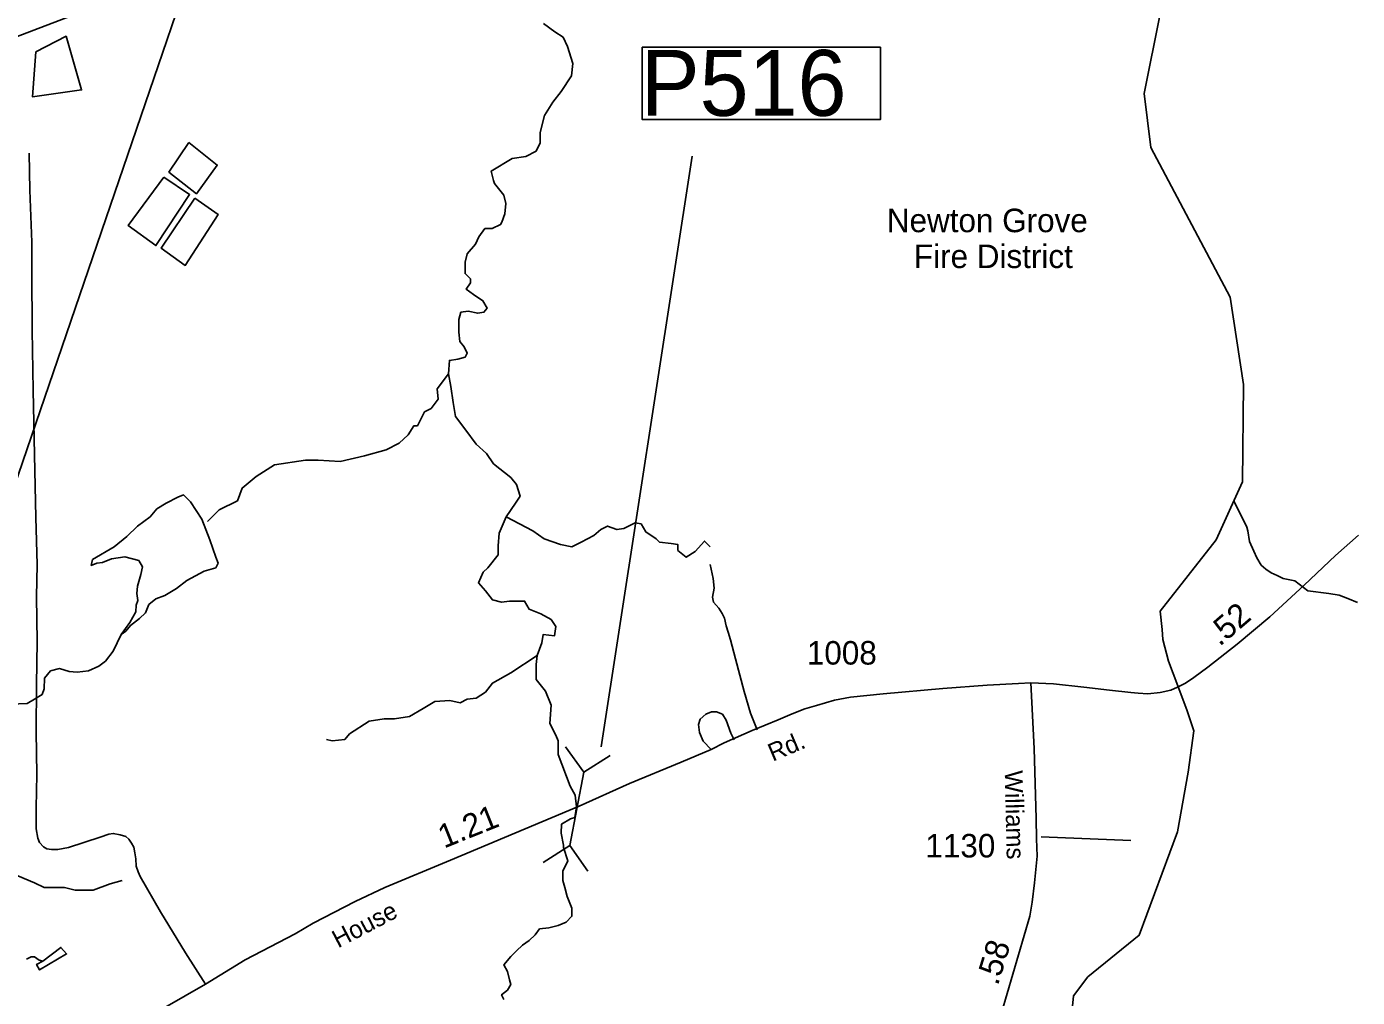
# Model space of a CAD drawing. Extents: x 2082433 to 2279600, y 546599 to 755198.
# Drawn here: x 2183890 to 2190966, y 555287 to 560446 of the extents above; entities that cross this region are included whole.
import ezdxf

# ---------------------------------------------------------------- set-up
doc = ezdxf.new("R2010")
doc.units = 0
for name, color, linetype in [('Exist Boundary Political Fire Districts', 7, 'Continuous'), ('Exist Boundary Political Fire Districts Label', 7, 'Continuous'), ('Exist Hydrographic Creek Single Shore', 7, 'Continuous'), ('Exist Hydrographic Pond Over 1500 Sq Ft', 7, 'Continuous'), ('Exist Hydrographic Pond Under 1500 Sq Ft', 7, 'Continuous'), ('Exist Road Non-System Type 51', 7, 'Continuous'), ('Exist Road Secondary Mileage Hundredths English Label', 7, 'Continuous'), ('Exist Road Secondary Structure Pipe CELL', 7, 'Continuous'), ('Exist Road Secondary Structure Pipe Number Label', 7, 'Continuous'), ('Exist Road Secondary Type 51 Attributed', 7, 'Continuous'), ('Exist Road Secondary Type 51 Label', 7, 'Continuous'), ('Exist Road Secondary Type 51 Number Label', 7, 'Continuous'), ('Exist Utilities Electrical Transmission Line', 7, 'Continuous')]:
    doc.layers.add(name, color=color, linetype=linetype)

msp = doc.modelspace()

# ---------------------------------------------------------------- linework, layer by layer
at = {"layer": 'Exist Boundary Political Fire Districts'}
msp.add_lwpolyline([(2186407.2, 565549.4), (2182889.5, 555276), (2180885, 554398.5), (2179859.3, 553890.4), (2176488.4, 553032.5), (2172776, 550757.8), (2171117.1, 549711.7), (2170077.1, 548737.9)], dxfattribs=at)
at = {"layer": 'Exist Hydrographic Creek Single Shore'}
for points in [[(2189518.7, 554485.2), (2189520.5, 554631.7), (2189426.4, 554987.9), (2189457.6, 555295.6), (2189532.4, 555395.8), (2189805.5, 555616.6), (2190010.4, 556166.8), (2190066.6, 556483.9), (2190096, 556703.6), (2190061.1, 556809.2), (2190011.7, 556942), (2189962.3, 557074), (2189932.5, 557189), (2189928.3, 557242.6), (2189918.5, 557339.6), (2190215.4, 557717.5), (2190355.5, 558026.2), (2190360.4, 558544.4), (2190290.5, 559008.3), (2189868.5, 559804.1), (2189832.4, 560090.1), (2190002.4, 560939.6)], [(2186133.9, 558601), (2186138.8, 558672.2), (2186183.2, 558677.8), (2186222.1, 558688.9), (2186233.2, 558711.1), (2186216.5, 558744.5), (2186194.3, 558772.3), (2186188.7, 558822.3), (2186188.7, 558889), (2186199.8, 558927.9), (2186238.7, 558933.4), (2186288.7, 558922.3), (2186322, 558927.9), (2186338.7, 558950.1), (2186316.5, 558989), (2186266.5, 559022.4), (2186227.6, 559050.2), (2186249.8, 559083.5), (2186249.8, 559105.8), (2186222.1, 559133.5), (2186222.1, 559194.7), (2186233.2, 559239.2), (2186277.6, 559289.2), (2186294.2, 559328.1), (2186327.6, 559372.6), (2186366.4, 559372.6), (2186410.9, 559394.8), (2186416.4, 559405.9), (2186433.1, 559450.4), (2186438.6, 559506), (2186427.5, 559550.4), (2186377.6, 559611.6), (2186372, 559628.2), (2186360.9, 559678.3), (2186472, 559745), (2186544.2, 559756.1), (2186599.7, 559783.9), (2186621.9, 559828.3), (2186621.9, 559883.9), (2186644.1, 559972.8), (2186688.6, 560045.1), (2186733, 560100.7), (2186788.5, 560184.1), (2186794.1, 560250.8), (2186766.3, 560339.7), (2186744.1, 560389.7), (2186699.7, 560417.5), (2186638.6, 560462)], [(2184852.9, 557815.8), (2184914.2, 557877.1), (2185012.3, 557926.2), (2185036.8, 557993.7), (2185110.3, 558055), (2185208.4, 558116.4), (2185373.9, 558140.9), (2185441.3, 558140.9), (2185557.8, 558134.8), (2185686.5, 558165.4), (2185802.9, 558196.1), (2185870.4, 558232.9), (2185919.4, 558275.9), (2185950, 558324.9), (2185968.4, 558324.9), (2186005.2, 558398.5), (2186042, 558416.9), (2186078.8, 558466), (2186072.6, 558521.2), (2186133.9, 558601)], [(2186440.4, 557840.3), (2186489.4, 557913.9), (2186513.9, 557950.7), (2186495.5, 558012.1), (2186464.9, 558048.9), (2186373, 558122.5), (2186336.2, 558177.7), (2186281, 558226.8), (2186225.9, 558300.4), (2186170.7, 558374), (2186158.4, 558447.6), (2186146.2, 558533.5), (2186133.9, 558601)], [(2190966.8, 557386.1), (2190916.3, 557406.5), (2190870.4, 557424), (2190815.2, 557433), (2190702.8, 557447.5), (2190633.9, 557499.8), (2190572, 557513.2), (2190539.8, 557529), (2190507.6, 557542.8), (2190479.5, 557562.8), (2190455.6, 557584.3), (2190431.4, 557622.4), (2190415.2, 557658.1), (2190392.8, 557709.8), (2190384.2, 557765.8), (2190378.2, 557785.8), (2190309.9, 557925.7)], [(2186605.9, 557104.2), (2186630.4, 557171.7), (2186636.5, 557214.6), (2186697.8, 557208.5), (2186703.9, 557257.5), (2186679.4, 557294.4), (2186624.3, 557325), (2186563, 557349.6), (2186538.4, 557392.5), (2186458.8, 557392.5), (2186415.9, 557386.4), (2186366.8, 557398.6), (2186330.1, 557447.7), (2186293.3, 557490.7), (2186317.8, 557545.9), (2186342.3, 557570.4), (2186397.5, 557637.9), (2186397.5, 557687), (2186403.6, 557754.4), (2186440.4, 557840.3)], [(2186440.4, 557840.3), (2186581.4, 557766.7), (2186642.6, 557723.8), (2186728.5, 557693.1), (2186789.7, 557680.8), (2186838.8, 557705.4), (2186906.2, 557742.2), (2186943, 557772.8), (2186979.8, 557791.2), (2187028.8, 557772.8), (2187065.6, 557779), (2187126.9, 557809.6), (2187157.5, 557803.5), (2187182, 557760.6), (2187237.2, 557723.8), (2187255.6, 557705.4), (2187316.9, 557699.2), (2187353.6, 557693.1), (2187353.6, 557662.4), (2187396.5, 557625.6), (2187445.6, 557656.3), (2187494.6, 557711.5), (2187525.2, 557680.8)], [(2184393.2, 557214.6), (2184350.5, 557127.2), (2184308.9, 557072.8), (2184273.8, 557047.2), (2184219.4, 557021.6), (2184158.7, 557015.2), (2184117.2, 557018.4), (2184066, 557034.4), (2184018.1, 557021.6), (2183986.1, 556983.3), (2183982.9, 556925.7), (2183973.3, 556896.9), (2183931.8, 556871.3), (2183893.4, 556848.9), (2183803.9, 556845.7)], [(2186605.9, 557104.2), (2186464.9, 557012.2), (2186366.8, 556957), (2186330.1, 556907.9), (2186281, 556877.2), (2186232, 556871.1), (2186195.2, 556852.7), (2186140.1, 556864.9), (2186060.4, 556858.8), (2185999.1, 556822), (2185925.5, 556779.1), (2185845.9, 556766.8), (2185790.7, 556766.8), (2185711, 556754.5), (2185606.8, 556687), (2185582.3, 556656.4), (2185514.9, 556650.2), (2185484.2, 556656.4)], [(2186814.7, 556299), (2186807.9, 556361.2), (2186779.8, 556408.9), (2186716.2, 556576.6), (2186716.2, 556650.2), (2186703.9, 556680.9), (2186673.3, 556742.3), (2186679.4, 556840.4), (2186648.8, 556914), (2186599.7, 556975.4), (2186599.7, 557055.1), (2186605.9, 557104.2)], [(2186428.1, 555276.1), (2186415.9, 555300.7), (2186446.5, 555325.2), (2186464.9, 555355.9), (2186458.8, 555380.4), (2186446.5, 555423.4), (2186428.1, 555460.2), (2186464.9, 555503.1), (2186495.5, 555533.8), (2186526.2, 555564.5), (2186563, 555589), (2186593.6, 555619.7), (2186618.1, 555650.3), (2186667.2, 555656.5), (2186716.2, 555668.7), (2186759.1, 555687.1), (2186789.7, 555717.8), (2186789.7, 555760.8), (2186765.2, 555822.1), (2186753, 555871.2), (2186740.7, 555908), (2186740.7, 555957.1), (2186767.8, 556012.9), (2186744.9, 556083.3), (2186744.9, 556095.6), (2186732.9, 556158.5), (2186734.6, 556207.9), (2186781.5, 556236), (2186805.3, 556242.8), (2186814.7, 556299)], [(2182966.5, 555684.5), (2183145.5, 555748.4), (2183267, 555793.2), (2183337.3, 555857.2), (2183420.4, 555863.6), (2183509.9, 555870), (2183593, 555914.8), (2183714.4, 555946.8), (2183810.3, 555946.8), (2183931.8, 555895.6), (2183982.9, 555870), (2184091.6, 555870), (2184149.1, 555857.2), (2184245, 555857.2), (2184334.5, 555889.2), (2184398.4, 555908.4)], [(2183889.6, 555490.3), (2183914.6, 555501.9), (2183931.9, 555501.9), (2183956.9, 555484.6), (2183976.2, 555478.8)]]:
    msp.add_lwpolyline(points, dxfattribs=at)
at = {"layer": 'Exist Hydrographic Pond Over 1500 Sq Ft'}
msp.add_lwpolyline([(2184240, 557613.3), (2184356.5, 557680.8), (2184423.9, 557736), (2184479, 557791.2), (2184546.5, 557840.3), (2184583.2, 557883.3), (2184632.3, 557913.9), (2184693.6, 557944.6), (2184724.2, 557956.9), (2184761, 557920.1), (2184822.3, 557828), (2184865.2, 557717.6), (2184895.8, 557625.6), (2184908.1, 557594.9), (2184895.8, 557570.4), (2184834.5, 557552), (2184742.6, 557502.9), (2184687.4, 557460), (2184626.1, 557423.2), (2184577.1, 557404.8), (2184540.3, 557374.1), (2184521.9, 557331.2), (2184491.3, 557300.5), (2184442.3, 557263.7), (2184417.7, 557233), (2184393.2, 557214.6), (2184438.4, 557278.4), (2184471.2, 557335.9), (2184472.8, 557371.9), (2184482.3, 557395.1), (2184475.9, 557433.5), (2184479, 557472.2), (2184497.4, 557533.6), (2184507.1, 557575.1), (2184486.7, 557609), (2184413.2, 557627.4), (2184340.9, 557616.7), (2184293, 557597.5), (2184264.5, 557594.9), (2184233.9, 557582.7)], close=True, dxfattribs=at)
at = {"layer": 'Exist Hydrographic Pond Under 1500 Sq Ft'}
for points in [[(2183939.5, 560311.9), (2184100.2, 560394.6), (2184182.9, 560109.7), (2183921.1, 560072.9)], [(2184752.3, 559829.3), (2184646.7, 559673), (2184793.6, 559558.1), (2184903.8, 559709.8)], [(2184619.1, 559645.5), (2184430.8, 559388.1), (2184577.8, 559282.3), (2184756.9, 559553.5)], [(2184784.4, 559535.1), (2184908.4, 559447.8), (2184733.9, 559176.6), (2184605.3, 559268.6)], [(2183976.2, 555478.8), (2183943.5, 555461.4), (2183958.9, 555432.6), (2184103.1, 555517.3), (2184072.4, 555551.9)]]:
    msp.add_lwpolyline(points, close=True, dxfattribs=at)
at = {"layer": 'Exist Road Non-System Type 51'}
msp.add_line((2189284.4, 556139), (2189762.5, 556121.2), dxfattribs=at)
for points in [[(2183917.2, 559300.7), (2183907.2, 559577.5), (2183903.8, 559774.2)], [(2184841, 555356.4), (2184735.4, 555523.1), (2184602, 555742.1), (2184494.1, 555928.9), (2184483, 555954.5), (2184473, 555984.5), (2184470.8, 556023.4), (2184466.4, 556055.6), (2184459.7, 556084.5), (2184448.6, 556106.8), (2184433, 556127.9), (2184417.4, 556141.2), (2184387.4, 556151.2), (2184350.7, 556157.9), (2184327.4, 556154.6), (2184280.7, 556137.9), (2184112.8, 556083.4), (2184056.1, 556072.3), (2184022.8, 556072.3), (2183997.2, 556076.7), (2183980.5, 556086.7), (2183959.4, 556110.1), (2183949.4, 556133.4), (2183940.5, 556182.4), (2183940.5, 556294.6), (2183945, 556471.4), (2183941.6, 556699.3), (2183942.7, 556948.3), (2183946.1, 557178.4), (2183942.7, 557416.3), (2183947.2, 557587.5), (2183939.4, 557837.7), (2183932.7, 558170.1), (2183925, 558514.7), (2183919.4, 558832.6), (2183917.2, 559138.4), (2183917.2, 559300.7)], [(2187774.8, 556708.2), (2187739.2, 556797.1), (2187705.8, 556912.7), (2187659.1, 557086.2), (2187632.5, 557186.2), (2187621.3, 557228.5), (2187610.2, 557261.8), (2187601.3, 557301.8), (2187588, 557326.3), (2187570.2, 557355.2), (2187543.5, 557386.3), (2187536.9, 557413), (2187545.8, 557461.9), (2187541.3, 557513.1), (2187525.7, 557586.4)], [(2187530.2, 556603.7), (2187487.9, 556648.2), (2187467.9, 556694.8), (2187463.5, 556737.1), (2187472.4, 556766), (2187501.3, 556792.7), (2187532.4, 556803.8), (2187559.1, 556803.8), (2187590.2, 556792.7), (2187610.2, 556759.3), (2187634.7, 556690.4), (2187652.5, 556654.8)]]:
    msp.add_lwpolyline(points, dxfattribs=at)
at = {"layer": 'Exist Road Secondary Structure Pipe CELL'}
for p, q in [((2186756.2, 556618.6), (2186853.2, 556483.1)), ((2186993.6, 556572.6), (2186853.2, 556483.1)), ((2186777.9, 556093.6), (2186853.2, 556483.1)), ((2186637.4, 556004.1), (2186777.9, 556093.6)), ((2186874.9, 555958.2), (2186777.9, 556093.6))]:
    msp.add_line(p, q, dxfattribs=at)
at = {"layer": 'Exist Road Secondary Structure Pipe Number Label'}
msp.add_line((2186944.6, 556618.7), (2187428.8, 559756.6), dxfattribs=at)
msp.add_lwpolyline([(2187163.8, 560335.9), (2188429.9, 560335.9), (2188429.9, 559952.1), (2187163.8, 559952.1)], close=True, dxfattribs=at)
at = {"layer": 'Exist Road Secondary Type 51 Attributed'}
for points in [[(2189230.8, 556959), (2189350.9, 556952.2), (2189511.4, 556934.8), (2189648.5, 556919.4), (2189761.8, 556907.8), (2189801.4, 556902.8), (2189852.5, 556900.3), (2189918, 556907.1), (2189975.1, 556919), (2190009.2, 556935.2), (2190051.8, 556956.5), (2190096, 556986.3), (2190170.6, 557041.2), (2190328.1, 557163), (2190501.8, 557308.6), (2190683.7, 557476.8), (2190849.7, 557634.4), (2190972, 557744)], [(2184625.6, 555233.2), (2184841, 555356.4), (2185052.6, 555485.7), (2185319, 555624.3), (2185413.3, 555680.3), (2185638.1, 555796.1), (2185795.9, 555870), (2186145, 556016.7), (2186827.6, 556303.5), (2187096.6, 556423.4), (2187370.1, 556537), (2187530.2, 556603.7), (2187599.9, 556638.8), (2187748.1, 556704.4), (2187886.9, 556762.3), (2187961, 556793.8), (2188029.1, 556819.4), (2188090.5, 556837.1), (2188186.1, 556866), (2188270.6, 556881.6), (2188444.7, 556900.3), (2188762, 556928), (2188997.9, 556946.7), (2189163.9, 556954.4), (2189230.8, 556959)], [(2189172.4, 554372.3), (2189111.1, 554447.1), (2189068.5, 554518.7), (2189045.1, 554573.6), (2189019.6, 554656.2), (2189000.8, 554730.3), (2188995.7, 554786.5), (2188994, 554845.3), (2188995.7, 554916), (2189018.7, 555007.1), (2189038.3, 555082.9), (2189074.1, 555204.7), (2189104.7, 555306.9), (2189224.8, 555717.4), (2189236.7, 555792.3), (2189250.4, 555896.2), (2189263.6, 556036.3), (2189261, 556130), (2189259.3, 556238.1), (2189247.8, 556609.9), (2189230.8, 556959)]]:
    msp.add_lwpolyline(points, dxfattribs=at)
at = {"layer": 'Exist Utilities Electrical Transmission Line'}
msp.add_lwpolyline([(2176868.1, 557755.8), (2178548.7, 558610.9), (2178596.5, 558629.1), (2178682.4, 558653.6), (2180384.8, 559187.1), (2181183.1, 559433.5), (2182055, 559718.3), (2182727.5, 559974.1), (2183597.3, 560300.8), (2184624.7, 560694.4), (2185568.5, 561027.7), (2186163, 561228.9), (2186582.1, 561383.2)], dxfattribs=at)

# ---------------------------------------------------------------- texts
at = {"layer": 'Exist Boundary Political Fire Districts Label'}
for s, p in [('Newton Grove ', (2188464.5, 559353.4)), ('Fire District', (2188608.4, 559162.8))]:
    msp.add_text(s, height=125, dxfattribs=at).set_placement(p)
at = {"layer": 'Exist Road Secondary Mileage Hundredths English Label'}
for s, rotation, p in [('.52', 40.66769, (2190233.8, 557148.6)), ('1.21', 21.87048, (2186109.8, 556077.1)), ('.58', 72.90664, (2189054.8, 555345.4))]:
    msp.add_text(s, height=125, rotation=rotation, dxfattribs=at).set_placement(p)
at = {"layer": 'Exist Road Secondary Structure Pipe Number Label'}
msp.add_text('P516', height=350, dxfattribs=at).set_placement((2187156.7, 559971.9))
at = {"layer": 'Exist Road Secondary Type 51 Label'}
for s, rotation, p in [('Rd.', 22.98891, (2187857.7, 556538.7)), ('Williams', 271.37554, (2189091.1, 556491.9)), ('House', 27.59545, (2185546.4, 555546.7))]:
    msp.add_text(s, height=95, rotation=rotation, dxfattribs=at).set_placement(p)
at = {"layer": 'Exist Road Secondary Type 51 Number Label'}
for s, p in [('1008', (2188039.1, 557055.4)), ('1130', (2188669.5, 556030.2))]:
    msp.add_text(s, height=125, dxfattribs=at).set_placement(p)

doc.saveas('drawing.dxf')
